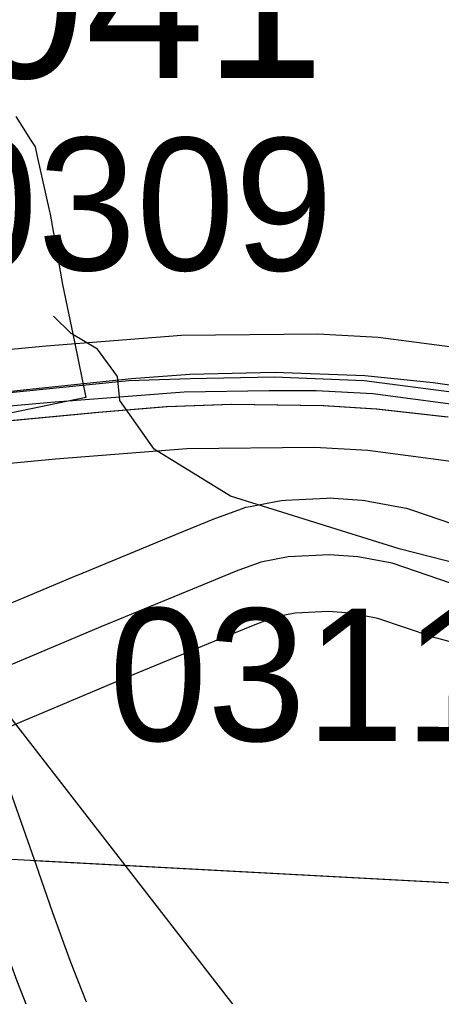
# Model space of a CAD drawing. Extents: x -132.8 to -73.3, y -60 to -26.
# Drawn here: x -123.91 to -123.687, y -33.402 to -32.886 of the extents above; entities that cross this region are included whole.
import ezdxf

# ---------------------------------------------------------------- set-up
doc = ezdxf.new("R2010")
doc.units = 0
for name, color, linetype in [('tdCoDivCarto', 7, 'Continuous'), ('tdCoHydroRiver', 7, 'Continuous'), ('tdCoInt', 7, 'Continuous'), ('tdCoIntCL', 7, 'Continuous'), ('tdCoIntRte', 7, 'Continuous'), ('tdCoPrimary', 7, 'Continuous'), ('tdCoSecRdNmbr', 7, 'Continuous'), ('tdCoSecRteBand', 7, 'Continuous'), ('tdCoSecRteCL', 7, 'Continuous'), ('tdCoSectLine', 7, 'Continuous'), ('tdCoSectLinePart', 7, 'Continuous'), ('tdCoStrucPriMaintName', 7, 'Continuous'), ('tdCoStrucSecFHWANum', 7, 'Continuous'), ('tdCoSurfAsphalt', 7, 'Continuous'), ('tdCoSurfGravel', 7, 'Continuous')]:
    doc.layers.add(name, color=color, linetype=linetype)

msp = doc.modelspace()

# ---------------------------------------------------------------- linework, layer by layer
at = {"layer": 'tdCoDivCarto'}
for p, q in [((-123.81978, -33.07367), (-123.85064, -33.07612)), ((-123.77492, -33.07274), (-123.81978, -33.07367)), ((-123.72715, -33.07442), (-123.77492, -33.07274)), ((-123.69116, -33.0781), (-123.72715, -33.07442)), ((-123.85064, -33.07612), (-123.90935, -33.08219)), ((-123.65686, -33.08315), (-123.69116, -33.0781)), ((-123.90935, -33.08219), (-123.97235, -33.08941)), ((-123.86779, -33.0936), (-123.83179, -33.09064)), ((-123.83179, -33.09064), (-123.79751, -33.08941)), ((-123.79751, -33.08941), (-123.74893, -33.09015)), ((-123.74893, -33.09015), (-123.72082, -33.09187)), ((-123.96866, -33.10322), (-123.86779, -33.0936)), ((-123.72082, -33.09187), (-123.68309, -33.09606))]:
    msp.add_line(p, q, dxfattribs=at)
for points in [[(-123.65686, -33.08315), (-123.69116, -33.0781), (-123.72715, -33.07442), (-123.77492, -33.07274), (-123.81978, -33.07367), (-123.85064, -33.07612), (-123.90935, -33.08219), (-123.97235, -33.08941), (-124.00039, -33.09192), (-124.01886, -33.09358), (-124.03549, -33.09508), (-124.06457, -33.09813), (-124.06607, -33.09828), (-124.12969, -33.10593), (-124.18567, -33.11185), (-124.21393, -33.1152), (-124.22328, -33.1163)], [(-123.65686, -33.08315), (-123.69116, -33.0781), (-123.72715, -33.07442), (-123.77492, -33.07274), (-123.81978, -33.07367), (-123.85064, -33.07612), (-123.90935, -33.08219), (-123.97235, -33.08941), (-124.00039, -33.09192), (-124.01886, -33.09358), (-124.03549, -33.09508), (-124.06457, -33.09813), (-124.06607, -33.09828), (-124.12969, -33.10593), (-124.18567, -33.11185), (-124.21393, -33.1152), (-124.22328, -33.1163)], [(-123.65686, -33.08315), (-123.69116, -33.0781), (-123.72715, -33.07442), (-123.77492, -33.07274), (-123.81978, -33.07367), (-123.85064, -33.07612), (-123.90935, -33.08219), (-123.97235, -33.08941), (-124.00039, -33.09192), (-124.01886, -33.09358), (-124.03549, -33.09508), (-124.06457, -33.09813), (-124.06607, -33.09828), (-124.12969, -33.10593), (-124.18567, -33.11185), (-124.21393, -33.1152), (-124.22328, -33.1163)], [(-124.21971, -33.1303), (-124.21273, -33.12962), (-124.19751, -33.12812), (-124.12772, -33.12072), (-124.06038, -33.11164), (-124.04732, -33.10987), (-124.01422, -33.10756), (-124.00491, -33.10691), (-123.99587, -33.10599), (-123.96866, -33.10322), (-123.86779, -33.0936), (-123.83179, -33.09064), (-123.79751, -33.08941), (-123.74893, -33.09015), (-123.72082, -33.09187), (-123.68309, -33.09606)], [(-124.21971, -33.1303), (-124.21273, -33.12962), (-124.19751, -33.12812), (-124.12772, -33.12072), (-124.06038, -33.11164), (-124.04732, -33.10987), (-124.01422, -33.10756), (-124.00491, -33.10691), (-123.99587, -33.10599), (-123.96866, -33.10322), (-123.86779, -33.0936), (-123.83179, -33.09064), (-123.79751, -33.08941), (-123.74893, -33.09015), (-123.72082, -33.09187), (-123.68309, -33.09606)], [(-124.18939, -33.12726), (-124.12772, -33.12072), (-124.06038, -33.11164), (-124.04732, -33.10987), (-124.01422, -33.10756), (-124.00491, -33.10691), (-123.99587, -33.10599), (-123.96866, -33.10322), (-123.86779, -33.0936), (-123.83179, -33.09064), (-123.79751, -33.08941), (-123.74893, -33.09015), (-123.72082, -33.09187), (-123.68309, -33.09606)]]:
    msp.add_lwpolyline(points, dxfattribs=at)
at = {"layer": 'tdCoHydroRiver'}
msp.add_lwpolyline([(-123.18839, -33.30712), (-123.2265, -33.29012), (-123.28449, -33.27585), (-123.35707, -33.27534), (-123.40414, -33.26611), (-123.44784, -33.24908), (-123.47555, -33.22463), (-123.51281, -33.20306), (-123.55647, -33.18445), (-123.64635, -33.18188), (-123.70901, -33.16589), (-123.79817, -33.1381), (-123.8385, -33.11328), (-123.8567, -33.08752), (-123.85792, -33.07487), (-123.86855, -33.06037), (-123.88252, -33.05208), (-123.89181, -33.043)], dxfattribs=at)
at = {"layer": 'tdCoInt'}
for points in [[(-124.29321, -33.10172), (-124.03493, -33.07179), (-123.89569, -33.05855), (-123.82413, -33.05292), (-123.75212, -33.05225), (-123.72016, -33.05399), (-123.67292, -33.06015), (-123.60412, -33.07385), (-123.37605, -33.13307), (-123.24733, -33.16364), (-123.18531, -33.17223), (-123.08956, -33.17523), (-123.0687, -33.17543), (-122.99318, -33.16383), (-122.93683, -33.1658), (-122.83769, -33.16029), (-122.74269, -33.15318), (-122.6906, -33.14683), (-122.64489, -33.14047), (-122.55572, -33.1377), (-122.51235, -33.14168)], [(-124.31057, -33.16427), (-124.22876, -33.15415), (-124.02921, -33.13153), (-123.89071, -33.11834), (-123.82134, -33.11289), (-123.75375, -33.11225), (-123.72568, -33.11378), (-123.68289, -33.11936), (-123.61729, -33.13241), (-123.39065, -33.19127), (-123.25841, -33.22268), (-123.19053, -33.23208), (-123.09063, -33.23522), (-123.06428, -33.23547), (-122.98979, -33.22399), (-122.93624, -33.22586), (-122.83363, -33.22015), (-122.73682, -33.21291), (-122.68193, -33.20622), (-122.63891, -33.20018), (-122.55715, -33.19773), (-122.52407, -33.20081), (-122.51505, -33.2024)]]:
    msp.add_lwpolyline(points, dxfattribs=at)
at = {"layer": 'tdCoIntCL'}
msp.add_lwpolyline([(-124.3752, -33.13958), (-124.25202, -33.12694), (-124.23212, -33.12433), (-124.20439, -33.12172), (-124.03207, -33.10166), (-124.01693, -33.10052), (-123.98176, -33.09622), (-123.8932, -33.08845), (-123.82274, -33.0829), (-123.77772, -33.08225), (-123.75293, -33.08225), (-123.72292, -33.08388), (-123.67791, -33.08975), (-123.65899, -33.09367), (-123.64072, -33.09726), (-123.61071, -33.10313), (-123.59277, -33.10769), (-123.52525, -33.12466), (-123.38335, -33.16217), (-123.25287, -33.19316), (-123.18792, -33.20215), (-123.12108, -33.20457)], dxfattribs=at)
at = {"layer": 'tdCoIntRte'}
for points in [[(-123.67878, -33.08349), (-123.72761, -33.07708), (-123.7752, -33.0751), (-123.81959, -33.07609), (-123.8519, -33.07708), (-123.9096, -33.08299), (-123.97273, -33.08941), (-124.00077, -33.09192), (-124.01924, -33.09358), (-124.03586, -33.09508), (-124.06495, -33.09813), (-124.06644, -33.09828), (-124.13007, -33.10593), (-124.18605, -33.11185), (-124.21431, -33.1152), (-124.22633, -33.11662), (-124.22922, -33.11696), (-124.27984, -33.12296), (-124.32341, -33.12812), (-124.38368, -33.13461)], [(-123.67878, -33.08349), (-123.72761, -33.07708), (-123.7752, -33.0751), (-123.81959, -33.07609), (-123.8519, -33.07708), (-123.9096, -33.08299), (-123.97273, -33.08941), (-124.00077, -33.09192), (-124.01924, -33.09358), (-124.03586, -33.09508), (-124.06495, -33.09813), (-124.06644, -33.09828), (-124.13007, -33.10593), (-124.18605, -33.11185), (-124.21431, -33.1152), (-124.22366, -33.1163), (-124.22633, -33.11662), (-124.22922, -33.11696), (-124.27984, -33.12296), (-124.32341, -33.12812), (-124.38368, -33.13461)], [(-124.36435, -33.1513), (-124.26521, -33.13823), (-124.22008, -33.1303), (-124.21311, -33.12962), (-124.19789, -33.12812), (-124.1281, -33.12072), (-124.06076, -33.11164), (-124.0477, -33.10987), (-124.0146, -33.10756), (-124.00529, -33.10691), (-123.99625, -33.10599), (-123.96903, -33.10322), (-123.86817, -33.0936), (-123.83217, -33.09064), (-123.79789, -33.08941), (-123.74931, -33.09015), (-123.72119, -33.09187), (-123.68346, -33.09606)], [(-124.36435, -33.1513), (-124.26521, -33.13823), (-124.22008, -33.1303), (-124.21311, -33.12962), (-124.19789, -33.12812), (-124.1281, -33.12072), (-124.06076, -33.11164), (-124.0477, -33.10987), (-124.0146, -33.10756), (-124.00529, -33.10691), (-123.99625, -33.10599), (-123.96903, -33.10322), (-123.86817, -33.0936), (-123.83217, -33.09064), (-123.79789, -33.08941), (-123.74931, -33.09015), (-123.72119, -33.09187), (-123.68346, -33.09606)]]:
    msp.add_lwpolyline(points, dxfattribs=at)
at = {"layer": 'tdCoPrimary'}
for points in [[(-123.65686, -33.08315), (-123.69116, -33.0781), (-123.72715, -33.07442), (-123.77492, -33.07274), (-123.81978, -33.07367), (-123.85064, -33.07612), (-123.90935, -33.08219), (-123.97235, -33.08941), (-124.00039, -33.09192), (-124.01886, -33.09358), (-124.03549, -33.09508), (-124.06457, -33.09813), (-124.06607, -33.09828), (-124.12969, -33.10593), (-124.18567, -33.11185), (-124.21393, -33.1152), (-124.22328, -33.1163), (-124.22595, -33.11662), (-124.22884, -33.11696), (-124.27946, -33.12296), (-124.32303, -33.12812), (-124.3833, -33.13461)], [(-123.65686, -33.08315), (-123.69116, -33.0781), (-123.72715, -33.07442), (-123.77492, -33.07274), (-123.81978, -33.07367), (-123.85064, -33.07612), (-123.90935, -33.08219), (-123.97235, -33.08941), (-124.00039, -33.09192), (-124.01886, -33.09358), (-124.03549, -33.09508), (-124.06457, -33.09813), (-124.06607, -33.09828), (-124.12969, -33.10593), (-124.18567, -33.11185), (-124.21393, -33.1152), (-124.22328, -33.1163)], [(-123.65686, -33.08315), (-123.69116, -33.0781), (-123.72715, -33.07442), (-123.77492, -33.07274), (-123.81978, -33.07367), (-123.85064, -33.07612), (-123.90935, -33.08219), (-123.97235, -33.08941), (-124.00039, -33.09192), (-124.01886, -33.09358), (-124.03549, -33.09508), (-124.06457, -33.09813), (-124.06607, -33.09828), (-124.12969, -33.10593), (-124.18567, -33.11185), (-124.21393, -33.1152), (-124.22328, -33.1163)], [(-124.36397, -33.1513), (-124.26483, -33.13823), (-124.21971, -33.1303), (-124.21273, -33.12962), (-124.19977, -33.12835), (-124.19751, -33.12812), (-124.18939, -33.12726), (-124.12772, -33.12072), (-124.06038, -33.11164), (-124.04732, -33.10987), (-124.01422, -33.10756), (-124.00491, -33.10691), (-123.99587, -33.10599), (-123.96866, -33.10322), (-123.86779, -33.0936), (-123.83179, -33.09064), (-123.79751, -33.08941), (-123.74893, -33.09015), (-123.72082, -33.09187), (-123.68309, -33.09606)], [(-124.18939, -33.12726), (-124.12772, -33.12072), (-124.06038, -33.11164), (-124.04732, -33.10987), (-124.01422, -33.10756), (-124.00491, -33.10691), (-123.99587, -33.10599), (-123.96866, -33.10322), (-123.86779, -33.0936), (-123.83179, -33.09064), (-123.79751, -33.08941), (-123.74893, -33.09015), (-123.72082, -33.09187), (-123.68309, -33.09606)], [(-124.18939, -33.12726), (-124.12772, -33.12072), (-124.06038, -33.11164), (-124.04732, -33.10987), (-124.01422, -33.10756), (-124.00491, -33.10691), (-123.99587, -33.10599), (-123.96866, -33.10322), (-123.86779, -33.0936), (-123.83179, -33.09064), (-123.79751, -33.08941), (-123.74893, -33.09015), (-123.72082, -33.09187), (-123.68309, -33.09606)]]:
    msp.add_lwpolyline(points, dxfattribs=at)
at = {"layer": 'tdCoSecRteBand'}
for points in [[(-123.91163, -32.93739), (-123.90748, -32.94401), (-123.90425, -32.94916), (-123.90154, -32.95349), (-123.90041, -32.95848), (-123.89384, -32.98752), (-123.89368, -32.98823), (-123.89356, -32.98895), (-123.88702, -33.02619), (-123.88077, -33.05653), (-123.87473, -33.08592), (-123.9335, -33.09801)], [(-123.93965, -33.20519), (-123.87837, -33.17948), (-123.8783, -33.17945), (-123.87822, -33.17942), (-123.82683, -33.15819), (-123.82678, -33.15817), (-123.82673, -33.15815), (-123.80657, -33.1499), (-123.80604, -33.14969), (-123.8055, -33.14949), (-123.79246, -33.14473), (-123.7902, -33.14391), (-123.78784, -33.14346), (-123.77332, -33.14067), (-123.77127, -33.14027), (-123.76918, -33.14017), (-123.7475, -33.13906), (-123.74559, -33.13896), (-123.74369, -33.13911), (-123.72865, -33.14026), (-123.72707, -33.14038), (-123.72552, -33.14066), (-123.70727, -33.14401), (-123.7051, -33.14441), (-123.70302, -33.14512), (-123.67259, -33.15547)], [(-123.66203, -33.22043), (-123.6891, -33.21316), (-123.69005, -33.21291), (-123.69099, -33.21259), (-123.72026, -33.20263), (-123.7348, -33.19996), (-123.74636, -33.19908), (-123.76404, -33.19998), (-123.77416, -33.20192), (-123.78439, -33.20566), (-123.80397, -33.21366), (-123.85524, -33.23484), (-123.91666, -33.26061)], [(-123.92194, -33.27397), (-123.89974, -33.33661), (-123.8997, -33.33673), (-123.89966, -33.33685), (-123.89235, -33.35806), (-123.88295, -33.38385), (-123.87449, -33.40535)]]:
    msp.add_lwpolyline(points, dxfattribs=at)
at = {"layer": 'tdCoSecRteCL'}
for points in [[(-123.68132, -33.18419), (-123.71268, -33.17352), (-123.73094, -33.17017), (-123.74597, -33.16902), (-123.76766, -33.17013), (-123.78218, -33.17292), (-123.79522, -33.17767), (-123.81538, -33.18592), (-123.86677, -33.20715), (-123.92827, -33.23294), (-123.96332, -33.247)], [(-123.83759, -33.57871), (-123.84171, -33.56858), (-123.87944, -33.47363), (-123.90237, -33.41642), (-123.911, -33.39447), (-123.92062, -33.36809), (-123.92802, -33.34663), (-123.95021, -33.28399), (-123.96106, -33.2544), (-123.96332, -33.247), (-123.96332, -33.247)]]:
    msp.add_lwpolyline(points, dxfattribs=at)
at = {"layer": 'tdCoSectLine'}
msp.add_lwpolyline([(-124.40097, -33.30385), (-123.39094, -33.358)], dxfattribs=at)
at = {"layer": 'tdCoSectLinePart'}
msp.add_lwpolyline([(-123.90229, -33.33058), (-123.39094, -33.358)], dxfattribs=at)
at = {"layer": 'tdCoStrucPriMaintName'}
msp.add_lwpolyline([(-123.60542, -33.65349), (-123.96767, -33.18653)], dxfattribs=at)
msp.add_lwpolyline([(-123.60542, -33.65349), (-123.96767, -33.18653)], dxfattribs=at)
msp.add_lwpolyline([(-123.60542, -33.65349), (-123.96767, -33.18653)], dxfattribs=at)
at = {"layer": 'tdCoSurfAsphalt'}
msp.add_lwpolyline([(-123.90237, -33.41642), (-123.911, -33.39447), (-123.92062, -33.36809), (-123.92802, -33.34663), (-123.95021, -33.28399), (-123.96106, -33.2544), (-123.96332, -33.247), (-123.96332, -33.247), (-123.98846, -33.17684), (-124.00596, -33.13245), (-124.01422, -33.10756), (-124.01886, -33.09358), (-124.02273, -33.0819), (-124.0363, -33.04146), (-124.06295, -32.96879), (-124.07632, -32.93637), (-124.08069, -32.9258), (-124.08234, -32.92211), (-124.08755, -32.91053), (-124.09574, -32.89231), (-124.11792, -32.84294)], dxfattribs=at)
at = {"layer": 'tdCoSurfGravel'}
msp.add_lwpolyline([(-123.68132, -33.18419), (-123.71268, -33.17352), (-123.73094, -33.17017), (-123.74597, -33.16902), (-123.76766, -33.17013), (-123.78218, -33.17292), (-123.79522, -33.17767), (-123.81538, -33.18592), (-123.86677, -33.20715), (-123.92827, -33.23294), (-123.96332, -33.247)], dxfattribs=at)

# ---------------------------------------------------------------- texts
at = {"layer": 'tdCoSecRdNmbr'}
for s, rotation, p in [('0309', 359.9068, (-123.95226, -33.0185)), ('0311', 359.9071, (-123.86255, -33.26729))]:
    msp.add_text(s, height=0.07, rotation=rotation, dxfattribs=at).set_placement(p)
at = {"layer": 'tdCoStrucSecFHWANum'}
msp.add_text('44041', height=0.085, dxfattribs=at).set_placement((-124.06481, -32.91699))

doc.saveas('drawing.dxf')
